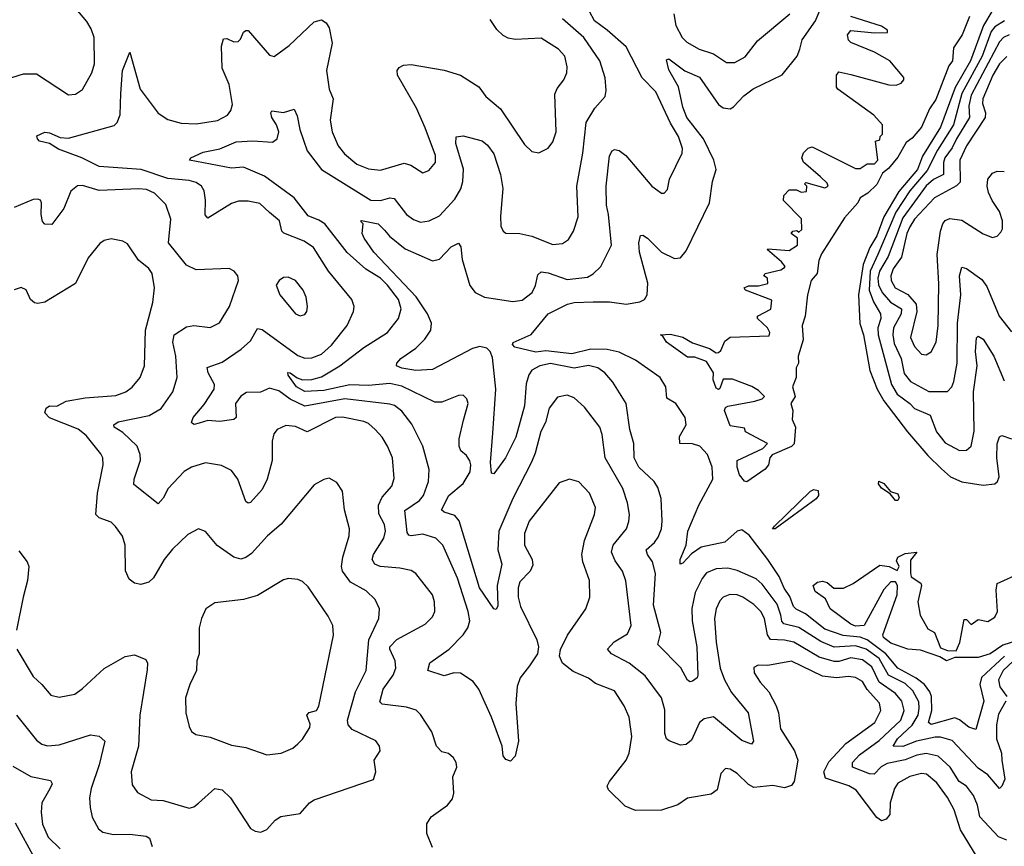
# Model space of a CAD drawing. Extents: x 1771496 to 1971148, y 471553 to 643630.
# Tile 515 of 656: x 1839269 to 1843435, y 628130 to 631630. Entities that reach past the tile are written whole.
import ezdxf

# ---------------------------------------------------------------- set-up
doc = ezdxf.new("R2010")
doc.units = 0

msp = doc.modelspace()

# ---------------------------------------------------------------- linework, layer by layer
at = {"layer": '0CON10XD'}
for points in [[(1838777.1, 631637.1), (1838830.4, 631610.4), (1838935, 631535.4), (1839014, 631505), (1839045, 631444.3), (1839095, 631395.5), (1839115, 631390.9), (1839188, 631398), (1839235, 631385.6), (1839285, 631400), (1839340.3, 631400.3), (1839475, 631311.2), (1839505, 631313.8), (1839535, 631333.8), (1839574.2, 631405), (1839585, 631442.5), (1839584.3, 631555), (1839571.7, 631591.7), (1839552.1, 631622.1), (1839475.6, 631715)], [(1843435.8, 628935), (1843338.8, 628845), (1843331.4, 628815), (1843348.3, 628745), (1843315, 628624.3), (1843285, 628634.3), (1843245.6, 628665.6), (1843225, 628674.2), (1843125, 628646.7), (1843114.8, 628655), (1843127.7, 628705), (1843127.2, 628765), (1843120.4, 628785), (1843097.9, 628815), (1843062.4, 628842.4), (1842984.7, 628884.7), (1842933.4, 628945), (1842855, 629004.1), (1842825, 629015.1), (1842752.4, 629022.4), (1842675, 629050.2), (1842594.2, 629114.2), (1842554, 629134), (1842543.5, 629145), (1842528, 629188), (1842503.2, 629223.2), (1842482.3, 629272.3), (1842435, 629344.7), (1842355, 629447.3), (1842325, 629470), (1842305, 629464.5), (1842251.7, 629418.3), (1842152.6, 629397.4), (1842111.3, 629368.7), (1842075, 629328.8), (1842063.3, 629325), (1842062.9, 629345), (1842088.8, 629405), (1842096.4, 629465), (1842141.8, 629575), (1842202.2, 629685), (1842198.2, 629735), (1842178.5, 629788.5), (1842146.7, 629825), (1842115, 629834.7), (1842062, 629835), (1842060.4, 629865), (1842089.1, 629915), (1842084.5, 629945), (1842045, 630004.4), (1842007.5, 630027.5), (1842002.7, 630075), (1841978.9, 630115), (1841875, 630188.2), (1841805, 630222.9), (1841755, 630234), (1841685, 630235.1), (1841605, 630214.6), (1841495, 630227.3), (1841452.8, 630222.8), (1841363.4, 630243.4), (1841353.8, 630255), (1841356.4, 630263.6), (1841433, 630297), (1841505, 630384.4), (1841586.2, 630425), (1841615, 630432.2), (1841695, 630435.3), (1841764.7, 630434.7), (1841834.7, 630425.3), (1841893.3, 630435), (1841912.5, 630445), (1841923.1, 630465), (1841926.4, 630515), (1841891.9, 630645), (1841888.5, 630685), (1841895, 630716.2), (1841905, 630718), (1841925, 630704.2), (1841985, 630645.6), (1842038.7, 630618.7), (1842065, 630622.2), (1842089.3, 630650.7), (1842187.5, 630855), (1842200.4, 630945), (1842215.3, 630995), (1842206.3, 631035), (1842161.9, 631125), (1842092.2, 631215), (1842075, 631260), (1842056.3, 631345), (1842015, 631417.5), (1842005, 631460), (1842015, 631463.8), (1842083, 631413), (1842145.8, 631385.8), (1842225, 631270.9), (1842245, 631257.1), (1842275, 631252.5), (1842289.4, 631260.6), (1842332.3, 631307.7), (1842372.8, 631337.2), (1842495, 631396.4), (1842558, 631475), (1842570.2, 631505), (1842579.5, 631545), (1842635.9, 631625), (1842680.6, 631735)], [(1843320.4, 628085), (1843249.6, 628199.6), (1843222.4, 628285), (1843195, 628336.4), (1843149.6, 628399.6), (1843105.6, 628435.6), (1843085, 628438.8), (1843035, 628425.7), (1842985, 628397.1), (1842970.4, 628375), (1842951.8, 628315), (1842950.7, 628265), (1842935, 628245.4), (1842915, 628237.9), (1842895, 628252.2), (1842808.3, 628368.3), (1842776.6, 628386.6), (1842678.4, 628418.4), (1842671.1, 628445), (1842692.2, 628487.8), (1842764.2, 628565.8), (1842886.8, 628655), (1842912.4, 628705), (1842906.2, 628736.2), (1842854.9, 628794.9), (1842835, 628828.2), (1842805.6, 628845.6), (1842775, 628849.3), (1842725, 628843.8), (1842665, 628850.2), (1842535, 628914.7), (1842435, 628895.4), (1842393, 628897), (1842375, 628886.7), (1842375.8, 628865), (1842401.9, 628825), (1842438.2, 628785), (1842468.9, 628725), (1842479.2, 628695), (1842488, 628628), (1842546.8, 628535), (1842561.8, 628495), (1842546.4, 628405), (1842535, 628387.5), (1842505, 628377.3), (1842455, 628388.5), (1842375, 628379.4), (1842352.2, 628392.2), (1842305, 628439.1), (1842275, 628456.7), (1842255, 628460), (1842235, 628438.8), (1842220.3, 628369.7), (1842195, 628350.8), (1842095, 628334.3), (1842053.5, 628306.5), (1841984, 628284), (1841875, 628281.8), (1841830.5, 628300.5), (1841759.8, 628369.8), (1841754.5, 628385), (1841763.8, 628405), (1841834.5, 628495), (1841847.8, 628525), (1841858.5, 628595), (1841847.4, 628677.4), (1841826.4, 628725), (1841785, 628788.1), (1841705, 628818.9), (1841675, 628842.5), (1841610.6, 628870.6), (1841565.5, 628905.5), (1841552.9, 628935), (1841556.8, 628963.2), (1841586.2, 629023.8), (1841664.6, 629135.4), (1841681.5, 629185), (1841680.4, 629255), (1841651.2, 629335), (1841647.5, 629365), (1841658.7, 629425), (1841700.5, 629535), (1841705.5, 629565), (1841679.5, 629625), (1841635, 629674), (1841595, 629684), (1841551.4, 629668.6), (1841425, 629506.7), (1841404.7, 629455), (1841405.3, 629405), (1841436.8, 629345), (1841439.5, 629320.5), (1841428.5, 629295), (1841385, 629250), (1841377.5, 629225), (1841377.4, 629185), (1841387.5, 629145), (1841457.5, 629005), (1841464.3, 628975), (1841459.2, 628945), (1841426, 628894), (1841386, 628844), (1841373.6, 628806.4), (1841367.5, 628735), (1841379.5, 628575), (1841365, 628512.5), (1841345, 628491.2), (1841325, 628498), (1841315, 628513.8), (1841310.5, 628555), (1841265, 628677.1), (1841212.1, 628795), (1841187.7, 628827.7), (1841134, 628864), (1841105, 628865.4), (1841065, 628852.1), (1840995.8, 628875), (1841003.6, 628906.4), (1841085.3, 628965), (1841144.7, 629025), (1841165.2, 629054.8), (1841172.7, 629085), (1841166.5, 629125), (1841121, 629265), (1841059.1, 629405), (1841030, 629435), (1840975, 629451.6), (1840924.7, 629444.7), (1840915, 629447.8), (1840908.7, 629458.7), (1840897.8, 629552.2), (1840960, 629595), (1840976.6, 629615), (1840998.2, 629675), (1841001.5, 629725), (1840973.8, 629825), (1840928.1, 629918.1), (1840885, 629972.3), (1840855, 629995.9), (1840835, 630002.8), (1840645, 630024.8), (1840475, 629993.7), (1840413.4, 630023.4), (1840365, 630058.2), (1840325, 630070), (1840287.3, 630052.8), (1840228.2, 630051.8), (1840204.2, 630035.8), (1840182.1, 630005), (1840183.9, 629946.1), (1840175, 629936.7), (1840115, 629928.9), (1840065, 629932.7), (1840028, 629922), (1840006.2, 629916.2), (1840000, 629920), (1839996.2, 629925), (1840002.2, 629945), (1840049.1, 630000.9), (1840091.4, 630065), (1840092.9, 630085), (1840065.4, 630135), (1840062.4, 630157.6), (1840125, 630179.3), (1840205.4, 630235), (1840245, 630270), (1840275, 630322.5), (1840295, 630317.5), (1840445, 630207.9), (1840475, 630197.5), (1840505, 630198.2), (1840545, 630214.1), (1840588.5, 630251.5), (1840653.6, 630335), (1840681.1, 630395), (1840684.3, 630415), (1840674.2, 630445), (1840575, 630564.5), (1840511.5, 630665), (1840472.7, 630692.7), (1840385.7, 630725.7), (1840378.2, 630735), (1840368.2, 630778.2), (1840325, 630813.3), (1840285, 630851.5), (1840235, 630861.5), (1840195, 630861.2), (1840165, 630851.2), (1840065, 630790), (1840053.3, 630803.3), (1840055.3, 630865.3), (1840049.6, 630905), (1840038.5, 630925), (1840015, 630940.3), (1839985, 630949.5), (1839895, 630957.3), (1839782.5, 630995), (1839605, 631008.1), (1839531.2, 631045), (1839432.3, 631082.3), (1839395, 631105.6), (1839352.5, 631115), (1839343.3, 631125), (1839341.7, 631138.3), (1839375, 631153.3), (1839395, 631151.4), (1839440.5, 631130.5), (1839475, 631127.8), (1839668.4, 631181.6), (1839681.2, 631195), (1839693.1, 631226.9), (1839696.9, 631316.9), (1839703.6, 631415), (1839735, 631492.5), (1839777.7, 631335), (1839855, 631234.3), (1839895, 631207.1), (1839952.1, 631192.1), (1840015, 631189.1), (1840105, 631202.5), (1840147.5, 631225), (1840162.5, 631245), (1840169.7, 631270.3), (1840155.4, 631355), (1840126, 631425), (1840121.9, 631518.1), (1840131.5, 631548.5), (1840145, 631549.4), (1840175, 631535.6), (1840192.4, 631537.6), (1840202.8, 631547.2), (1840215, 631576.7), (1840225, 631584.4), (1840235, 631583.6), (1840325, 631479.2), (1840345, 631474.2), (1840409.4, 631520.6), (1840515, 631620), (1840545, 631629.5), (1840565, 631615.8), (1840578.1, 631595), (1840590.9, 631530.9)], [(1843445, 628156.2), (1843409.9, 628169.9), (1843332, 628255), (1843321.4, 628305), (1843305.2, 628345.2), (1843274.8, 628384.8), (1843244.3, 628405), (1843205.8, 628465), (1843155, 628512.4), (1843105, 628523.4), (1843065, 628516.2), (1843015, 628495.8), (1842938.7, 628481.3), (1842913.8, 628466.2), (1842884.1, 628435.9), (1842865, 628437.2), (1842792.1, 628465), (1842792.3, 628485), (1842821.8, 628518.2), (1842905, 628577.6), (1842996.8, 628665), (1843011.2, 628705), (1843001.1, 628745), (1842975, 628777), (1842905, 628824.8), (1842875, 628889.5), (1842835, 628919.7), (1842785, 628927.6), (1842735, 628912.2), (1842715, 628912.3), (1842651.6, 628931.6), (1842545, 628994.8), (1842505, 629003.4), (1842445, 629005.3), (1842432.5, 629025), (1842420.2, 629095), (1842404.1, 629125), (1842375, 629154.7), (1842329.1, 629185), (1842305, 629194.3), (1842273.8, 629196.2), (1842245, 629185.4), (1842230.7, 629169.3), (1842215.3, 629135), (1842209.2, 629095), (1842216.4, 628995), (1842233.2, 628885), (1842251.2, 628835), (1842281.2, 628781.2), (1842350.7, 628695), (1842374.1, 628575.9), (1842365, 628562.9), (1842325, 628578), (1842205, 628678.2), (1842165, 628670), (1842145.4, 628655), (1842110.9, 628579.1), (1842089.3, 628560.7), (1842065, 628558.4), (1842016.5, 628576.5), (1842006, 628586), (1841997.8, 628607.8), (1841998.7, 628708.7), (1841985, 628758.6), (1841915, 628852.1), (1841848.2, 628905), (1841772.2, 628945), (1841756.4, 628965), (1841783.7, 628996.3), (1841839.9, 629030.1), (1841855.4, 629065), (1841834.1, 629254.1), (1841819.5, 629295), (1841788.8, 629338.8), (1841772.2, 629375), (1841779.7, 629405), (1841836.2, 629473.8), (1841846.7, 629505), (1841848.7, 629535), (1841840.7, 629585), (1841820.4, 629645), (1841745.3, 629775), (1841733.4, 629873.4), (1841722.9, 629905), (1841658.9, 629988.9), (1841615, 630028.9), (1841585, 630040), (1841545, 630031.9), (1841508.5, 629985), (1841493.8, 629925), (1841473.8, 629886.2), (1841450, 629795), (1841433.6, 629756.4), (1841355, 629602.2), (1841296, 629465), (1841292.1, 629385), (1841308.8, 629325), (1841289.2, 629235), (1841291.3, 629148.7), (1841285, 629133.3), (1841275, 629136), (1841214.1, 629225), (1841127.7, 629507.8), (1841110.2, 629530.2), (1841064.2, 629545), (1841053.8, 629555), (1841084.8, 629615), (1841145, 629666.1), (1841175, 629716.2), (1841178.2, 629745), (1841172.8, 629762.8), (1841158.9, 629785), (1841135.5, 629805), (1841128.2, 629825), (1841128.5, 629855), (1841147.1, 629935), (1841166, 630005), (1841161.2, 630025), (1841145, 630040), (1841125, 630038.6), (1841055, 630010.9), (1841025, 630010.8), (1840885, 630078.5), (1840835, 630089.5), (1840745, 630081), (1840665, 630083.6), (1840555, 630060.2), (1840475, 630055.5), (1840439.7, 630075), (1840404.6, 630125), (1840403.5, 630136.5), (1840412.5, 630135), (1840442.9, 630112.9), (1840465.6, 630105.6), (1840505, 630107.1), (1840545, 630117.4), (1840623.3, 630165), (1840725, 630242.4), (1840825, 630306.2), (1840871.2, 630365), (1840882.7, 630405), (1840871.2, 630445), (1840825, 630505.3), (1840794.7, 630535), (1840733.2, 630573.2), (1840654.4, 630644.4), (1840559.1, 630765), (1840535, 630781.2), (1840489.2, 630799.2), (1840430.3, 630875), (1840305, 630967.9), (1840215, 631005.9), (1840165, 631000.5), (1839986.7, 631035), (1839992.5, 631045), (1840045, 631068.8), (1840115, 631082.7), (1840185, 631112.5), (1840255, 631116.2), (1840338.4, 631111.6), (1840357.8, 631125), (1840364.5, 631155), (1840354.6, 631185), (1840335.6, 631215), (1840330.8, 631235), (1840335, 631243.3), (1840385, 631236.5), (1840430.5, 631250.5), (1840443, 631223), (1840453.3, 631165), (1840485.3, 631075), (1840545, 630996.1), (1840755, 630866.2), (1840795, 630864.2), (1840835, 630875.3), (1840852.5, 630872.5), (1840905, 630804.5), (1840935, 630783.6), (1840965, 630772.1), (1841001.7, 630778.3), (1841045, 630798.9), (1841109.7, 630870.3), (1841135.7, 630914.3), (1841144.2, 630945), (1841146.6, 630996.6), (1841114.5, 631105.5), (1841115.7, 631134.3), (1841145, 631138.6), (1841225, 631116.7), (1841248.3, 631098.3), (1841275, 631061.9), (1841303.5, 630975), (1841312.5, 630915), (1841302.7, 630797.3), (1841304, 630755), (1841314.2, 630734.2), (1841326.1, 630726.1), (1841385, 630724.2), (1841435, 630713.8), (1841525, 630678.2), (1841565, 630681.8), (1841591.5, 630698.5), (1841612.7, 630735), (1841631.2, 630795), (1841626, 630925), (1841651.9, 631065), (1841666.2, 631195), (1841702.5, 631255), (1841745.4, 631304.6), (1841750.7, 631329.3), (1841746.4, 631383.6), (1841723.8, 631455), (1841655.3, 631555), (1841565, 631633.3)], [(1840590.9, 631530.9), (1840566.7, 631415), (1840577.5, 631335), (1840594.4, 631295), (1840582.1, 631205), (1840590.8, 631155), (1840616.3, 631096.3), (1840642.4, 631062.4), (1840695, 631018.2), (1840745, 630997.7), (1840795, 630993.2), (1840895, 631022.9), (1840924, 631014), (1840975, 630981.4), (1840999.4, 630990.6), (1841027.5, 631025), (1841027.9, 631055), (1840985, 631172.2), (1840947.2, 631255), (1840866.9, 631395), (1840865.8, 631415), (1840875, 631427.5), (1840893.2, 631436.8), (1840925, 631439.4), (1841065, 631415.6), (1841134.5, 631394.5), (1841210.8, 631345), (1841241.4, 631305), (1841302.4, 631252.4), (1841405, 631101.2), (1841435, 631071.2), (1841465, 631066.7), (1841505, 631086.2), (1841525, 631113.3), (1841538.5, 631155), (1841533.5, 631315), (1841542.2, 631337.8), (1841571.4, 631375), (1841583.1, 631405), (1841585, 631430), (1841575.5, 631475), (1841549.2, 631505), (1841475, 631550.9), (1841365, 631546.2), (1841335, 631551.8), (1841315, 631563.5), (1841288.1, 631588.1), (1841260, 631630)], [(1842489.1, 629109.1), (1842473.3, 629155), (1842410.8, 629240.8), (1842385, 629263.3), (1842305, 629298.2), (1842265, 629308), (1842215, 629305.3), (1842175, 629287.7), (1842155.9, 629264.1), (1842126.7, 629205), (1842112.6, 629137.4), (1842114.4, 629084.4), (1842133.8, 628975), (1842138.1, 628855), (1842135, 628843.8), (1842115, 628828.8), (1842105, 628826.2), (1842095, 628833.8), (1842066.3, 628886.3), (1841968.2, 628985), (1841981.1, 629035), (1841950.9, 629150.9), (1841958.6, 629285), (1841945.7, 629335), (1841924.7, 629365), (1841919.3, 629385), (1841955, 629416.8), (1841970.6, 629439.4), (1841984.3, 629475), (1841986.7, 629506.8), (1841982.5, 629602.5), (1841969.2, 629649.2), (1841953.3, 629675), (1841887.9, 629735), (1841868.2, 629775), (1841867.7, 629835), (1841850.3, 629895), (1841834.5, 630005), (1841778.8, 630095), (1841743.9, 630135), (1841715, 630155.7), (1841675, 630165.2), (1841615, 630154.4), (1841515, 630174.1), (1841470, 630165), (1841435, 630145.4), (1841423.2, 630126.8), (1841412.1, 630087.9), (1841404.8, 629995), (1841367.4, 629862.6), (1841324.2, 629775), (1841275, 629707.5), (1841265, 629710), (1841260.5, 629755), (1841270.8, 629879.2), (1841283.4, 630065), (1841269.8, 630199.8), (1841259.1, 630225), (1841245, 630239.2), (1841215, 630246.5), (1841185, 630237.1), (1841015, 630149.3), (1840945.3, 630145.3), (1840885, 630153.9), (1840863.3, 630165), (1840863.8, 630175), (1840881.2, 630195), (1840945, 630239.5), (1840982.3, 630277.7), (1841007.8, 630315), (1841010.5, 630345), (1840994.8, 630385), (1840946.2, 630456.2), (1840767.5, 630645), (1840726, 630705), (1840717.5, 630725), (1840722.5, 630765), (1840712.5, 630775), (1840715, 630780), (1840785, 630765.3), (1840811.7, 630738.3), (1840833.5, 630713.5), (1840900.3, 630660.3), (1841015, 630609.5), (1841045, 630616.5), (1841095, 630667.5), (1841125, 630683.8), (1841135, 630667.5), (1841141.2, 630615), (1841173.1, 630505), (1841195.6, 630475), (1841235, 630455.4), (1841355, 630437.1), (1841395, 630442.7), (1841436.4, 630475), (1841451.1, 630505), (1841460.4, 630549.6), (1841475, 630562.1), (1841505, 630557.8), (1841585, 630529.7), (1841670.6, 630539.4), (1841695.9, 630554.1), (1841727.8, 630585), (1841773.1, 630675), (1841760.8, 630805), (1841751.6, 630845), (1841749.7, 630925), (1841765, 631053.3), (1841775, 631074.2), (1841785, 631080.6), (1841805, 631075.6), (1841834.1, 631054.1), (1841942.9, 630925), (1841985, 630895.7), (1841995, 630896), (1842009.1, 630910.9), (1842018.1, 630955), (1842071.9, 631065), (1842073.3, 631085), (1842056.2, 631135), (1842022.1, 631192.1), (1841960, 631325), (1841903, 631383), (1841834.7, 631515), (1841755, 631585.9), (1841700.8, 631625), (1841680, 631665)], [(1842345, 629673.3), (1842335, 629676.7), (1842315, 629702.9), (1842303.9, 629736.1), (1842305, 629763.3), (1842412.5, 629815), (1842432.5, 629835), (1842340, 629885), (1842335, 629900), (1842275, 629910), (1842250.5, 629975), (1842255, 629988), (1842265, 629994), (1842380, 630015), (1842410, 630025), (1842420, 630035), (1842395, 630060), (1842367, 630077), (1842285, 630107.5), (1842245, 630107.5), (1842231.4, 630068.6), (1842225, 630064.5), (1842215, 630069.4), (1842203.3, 630105), (1842204.2, 630135), (1842175, 630183.3), (1842125, 630201.2), (1842095, 630201.2), (1842005, 630264.4), (1841990, 630290), (1841980, 630295), (1842021.9, 630298.1), (1842075, 630285.5), (1842115, 630262.2), (1842187.8, 630237.8), (1842215, 630220), (1842225, 630221.2), (1842235, 630230), (1842251.7, 630268.3), (1842275, 630285.8), (1842439.3, 630290.7), (1842442.5, 630305), (1842432.5, 630325), (1842390, 630365), (1842390, 630375), (1842446.4, 630403.6), (1842451.7, 630441.7), (1842340, 630485), (1842334.4, 630495), (1842353, 630503), (1842395, 630503.3), (1842435, 630513.3), (1842432.5, 630535), (1842417.5, 630545), (1842422.5, 630555), (1842489.3, 630570.7), (1842505, 630580), (1842507.5, 630585), (1842492.5, 630605), (1842432.5, 630655), (1842435, 630660), (1842525, 630652.5), (1842560, 630675), (1842560, 630705), (1842532.5, 630725), (1842540, 630735), (1842556.7, 630736.7), (1842565, 630730), (1842578.3, 630741.7), (1842577, 630787), (1842500, 630865), (1842502.5, 630885), (1842525, 630910), (1842555, 630910), (1842575, 630900), (1842598.3, 630901.7), (1842600, 630925), (1842590, 630935), (1842595, 630940), (1842675, 630917.5), (1842690, 630925), (1842685, 630937.5), (1842657.5, 630965), (1842585, 631026.7), (1842578, 631045), (1842585, 631065.8), (1842605, 631086.2), (1842621.7, 631091.7), (1842805, 631000), (1842825, 631000), (1842855, 631020), (1842885, 631020), (1842900, 631035), (1842890, 631115), (1842908.3, 631121.7), (1842910, 631135), (1842920, 631145), (1842920, 631185), (1842882.5, 631225), (1842730, 631335), (1842724.3, 631344.3), (1842724.6, 631395), (1842735, 631409.2), (1842785, 631398), (1842946.4, 631353.6), (1842977, 631353), (1842998.3, 631361.7), (1843010, 631375), (1843010, 631385), (1842950, 631455), (1842885, 631492.5), (1842785, 631533.8), (1842775, 631543.3), (1842771.5, 631565), (1842785, 631583.8), (1842885, 631573.8), (1842940, 631575), (1842940, 631585), (1842915, 631602.5), (1842785, 631643.3)], [(1842036.7, 631655), (1842045.4, 631605), (1842072.1, 631555), (1842091.1, 631535), (1842144, 631505), (1842205, 631485.5), (1842258.9, 631448.9), (1842295, 631449.1), (1842337.8, 631472.2), (1842390.1, 631539.9), (1842527.9, 631655)], [(1843287.4, 631642.6), (1843256.4, 631565), (1843219.3, 631510.7), (1843215.3, 631455), (1843200.4, 631435), (1843145, 631292), (1843118.1, 631251.9), (1843085, 631174.4), (1843045, 631127.5), (1843019.7, 631110.3), (1842985, 631048), (1842945, 631000), (1842919.5, 630980.5), (1842895, 630931.4), (1842858, 630895), (1842824.4, 630875.6), (1842815, 630854.2), (1842758.5, 630791.5), (1842661.4, 630638.6), (1842649.7, 630610.3), (1842642.5, 630555), (1842617.5, 630525), (1842602.5, 630465), (1842592.7, 630375), (1842579.2, 630335), (1842584.5, 630275), (1842562.9, 630205), (1842563.8, 630175), (1842554.1, 630155.9), (1842554.2, 630115), (1842538.6, 630075), (1842550.6, 630035), (1842532, 630005), (1842540.8, 629975), (1842537.9, 629937.9), (1842552.1, 629905), (1842545.9, 629834.1), (1842535, 629822.9), (1842452.5, 629787.5), (1842442.5, 629775), (1842437.5, 629745), (1842423, 629727), (1842345, 629673.3)], [(1843382.6, 631665), (1843347.2, 631605), (1843292.4, 631455), (1843227.7, 631342.3), (1843165.1, 631174.9), (1843088.3, 631051.7), (1843068.2, 630995), (1842988, 630902), (1842925.8, 630795), (1842895.7, 630715), (1842866.4, 630665), (1842837.3, 630592.7), (1842817.7, 630465), (1842823, 630343), (1842839, 630295), (1842865.7, 630145), (1842896.3, 630065), (1842925, 630015.8), (1843025.4, 629885), (1843110.7, 629785), (1843168.5, 629728.5), (1843207.1, 629695), (1843255, 629673.5), (1843345, 629659.5), (1843394.7, 629665.3), (1843406.5, 629675), (1843413.1, 629695), (1843404, 629775), (1843405.4, 629834.6), (1843415, 629863.3), (1843425, 629868.8), (1843465, 629855.7)], [(1843435.3, 631625), (1843395, 631599.8), (1843379.7, 631580.3), (1843341.1, 631475), (1843255, 631317.2), (1843219.9, 631185), (1843152, 631078), (1843108.4, 630991.6), (1843035.1, 630904.9), (1842975.9, 630815), (1842900.2, 630635), (1842867.9, 630565), (1842863.8, 630485), (1842881.3, 630435), (1842911.3, 630385), (1842912.2, 630365), (1842900, 630325), (1842900.9, 630295), (1842957.3, 630085), (1842982.2, 630045), (1843035.4, 630005.4), (1843055, 629983.2), (1843120.7, 629955), (1843148.1, 629885), (1843185, 629838.8), (1843245, 629805.4), (1843275, 629806.7), (1843294.5, 629825), (1843307.9, 629887.9), (1843305.2, 630054.8), (1843319.6, 630165), (1843313, 630225), (1843317.5, 630282.5), (1843325, 630290), (1843345, 630276.9), (1843390, 630205), (1843435, 630100.6)], [(1843455, 631565.9), (1843432.1, 631555), (1843415, 631535.3), (1843295, 631310.3), (1843284.4, 631265), (1843288.2, 631215), (1843232, 631125), (1843215, 631087.1), (1843182.9, 631045), (1843177.2, 631025), (1843177.7, 630975), (1843135, 630952.8), (1843105, 630925.8), (1843005, 630790.4), (1842943.1, 630626.9), (1842906.7, 630565), (1842900.2, 630535), (1842903.1, 630506.9), (1842918.7, 630475), (1842953.9, 630433.9), (1842999.4, 630405), (1842998.6, 630385), (1842966.2, 630325), (1842963.7, 630295), (1842968.3, 630258.3), (1842998.7, 630195), (1843011.7, 630131.7), (1843037.4, 630097.4), (1843115, 630055.9), (1843195, 630055.6), (1843213.6, 630075), (1843221.7, 630098.3), (1843234.8, 630175), (1843237.5, 630345), (1843251, 630465), (1843245.3, 630545), (1843255, 630582), (1843275, 630576.4), (1843340.5, 630530.5), (1843360.9, 630500.9), (1843413.3, 630375), (1843465, 630308.9)], [(1843445, 631474.3), (1843415, 631442.2), (1843385.8, 631395), (1843343.8, 631295), (1843342, 631275), (1843354.8, 631235), (1843353.3, 631215), (1843275, 631095.9), (1843247.1, 631035), (1843247.9, 630942.1), (1843233.1, 630926.9), (1843140, 630875), (1843055.2, 630785), (1843035, 630753.5), (1843022.4, 630725), (1843000, 630625), (1842964.5, 630575), (1842954.4, 630545), (1842956, 630525), (1842973, 630495), (1843026.8, 630466.8), (1843062.5, 630425), (1843064.3, 630395), (1843037.5, 630285), (1843055, 630246.7), (1843085, 630213.1), (1843105, 630211.5), (1843125, 630223.1), (1843146.6, 630265), (1843154.7, 630335), (1843158.6, 630511.4), (1843151.4, 630635), (1843164.7, 630735), (1843174.8, 630765.2), (1843185, 630779.1), (1843205, 630788), (1843255, 630780.9), (1843345, 630723.1), (1843385, 630708), (1843405, 630714), (1843420, 630730), (1843426.7, 630745), (1843427.7, 630777.7), (1843415, 630817.1), (1843383.7, 630863.7), (1843368.5, 630898.5), (1843361.9, 630925), (1843365.8, 630955), (1843385, 630979.6), (1843405, 630988.7), (1843435, 630987.3)], [(1841015.8, 628125), (1840990.8, 628185), (1840990.8, 628225), (1841010, 628255), (1841078.8, 628305), (1841099.3, 628330.7), (1841105.7, 628355), (1841100.8, 628425), (1841118.6, 628465), (1841115.5, 628485.5), (1841103.8, 628505), (1841082.7, 628522.7), (1841055, 628530), (1841031.9, 628555), (1841012.2, 628615), (1840965, 628688.9), (1840946.2, 628706.2), (1840905, 628719.5), (1840801.8, 628731.8), (1840792, 628742), (1840806.8, 628795), (1840848.6, 628855), (1840860.6, 628885), (1840857.6, 628915), (1840834.8, 628965), (1840835.3, 628975), (1840865, 629006.1), (1840985, 629071.4), (1841015, 629101.2), (1841025.7, 629125), (1841024.3, 629165), (1841015.7, 629195), (1840945, 629285.6), (1840925, 629297.9), (1840877.6, 629307.6), (1840794.4, 629314.4), (1840771.5, 629325), (1840760.4, 629345), (1840765.9, 629365), (1840808.9, 629435), (1840816.9, 629465), (1840812.7, 629492.7), (1840788.4, 629538.4), (1840786.2, 629575), (1840801.9, 629608.1), (1840843.5, 629655), (1840853, 629687), (1840845.4, 629775), (1840824.5, 629825), (1840802.3, 629862.3), (1840772.5, 629895), (1840745, 629919.6), (1840725, 629928.9), (1840635, 629946.5), (1840605, 629945.8), (1840485, 629884.6), (1840435, 629907.7), (1840395, 629912.2), (1840358, 629895), (1840343.8, 629876.2), (1840337.1, 629845), (1840336.5, 629763.5), (1840315.8, 629684.2), (1840295, 629640.6), (1840245, 629585.7), (1840235, 629582.5), (1840225, 629590), (1840191.3, 629685), (1840165, 629721.5), (1840123.1, 629743.1), (1840055, 629753.5), (1839995, 629735.5), (1839965, 629716.7), (1839896.4, 629645), (1839876, 629604), (1839855, 629580.8), (1839751.7, 629661.7), (1839753.3, 629685), (1839779.2, 629765), (1839778.5, 629788.5), (1839766.2, 629825), (1839705, 629882.1), (1839668.6, 629905), (1839667.1, 629915), (1839685, 629927.7), (1839816.3, 629953.7), (1839866.9, 629983.1), (1839916.5, 630055), (1839935.4, 630114.6), (1839929.1, 630205), (1839917.1, 630265), (1839922.8, 630295), (1839975, 630330), (1840005, 630334.5), (1840075, 630326.7), (1840113.7, 630346.3), (1840156.5, 630415), (1840194, 630525), (1840191.2, 630545), (1840176.2, 630565), (1840155, 630576), (1840015, 630570.6), (1839975, 630591.1), (1839897.9, 630685), (1839907.5, 630785), (1839886.8, 630846.8), (1839839.4, 630895), (1839805, 630911.1), (1839773.2, 630913.2), (1839605, 630906.5), (1839535, 630928.5), (1839513.7, 630926.3), (1839485, 630903.5), (1839455, 630830.6), (1839405, 630762.9), (1839375, 630764.4), (1839365.7, 630775), (1839359.6, 630805), (1839361.2, 630855), (1839355.9, 630865.9), (1839345, 630870), (1839325, 630868), (1839245.4, 630834.6)], [(1839255.8, 628965), (1839325, 628848.6), (1839362.9, 628815), (1839400.2, 628770.2), (1839435, 628762.2), (1839501.2, 628775), (1839535, 628798.6), (1839626.5, 628883.5), (1839715.4, 628934.6), (1839755, 628940.5), (1839801.8, 628921.8), (1839808.9, 628905), (1839807.4, 628877.4), (1839776.8, 628685), (1839771.8, 628555), (1839740.9, 628445), (1839745, 628390), (1839767.6, 628357.6), (1839825, 628326.7), (1839875, 628324.4), (1839985, 628292.5), (1840005, 628297.5), (1840025, 628312.5), (1840093.8, 628375), (1840125, 628369.4), (1840160.5, 628335), (1840245, 628206), (1840265, 628194), (1840289.5, 628190.5), (1840315, 628201.2), (1840349.4, 628240.6), (1840374, 628256), (1840455, 628269.4), (1840495, 628314.4), (1840515, 628327.3), (1840765, 628413.8), (1840775.7, 628445), (1840768.6, 628495), (1840794.3, 628535), (1840791.4, 628555), (1840775, 628577.5), (1840675.4, 628625), (1840658.7, 628645), (1840655.3, 628665), (1840690, 628785), (1840734.7, 628875), (1840745.9, 629004.1), (1840788.7, 629095), (1840791.1, 629135), (1840772.7, 629175), (1840735, 629212.1), (1840668.5, 629248.5), (1840634.7, 629295), (1840630.5, 629315), (1840636, 629355), (1840662.9, 629445), (1840663.6, 629475), (1840643.5, 629555), (1840634.3, 629634.3), (1840611.2, 629671.2), (1840578.3, 629688.3), (1840555, 629683.8), (1840515, 629660), (1840375.3, 629494.7), (1840316.5, 629445), (1840249.6, 629370.4), (1840225, 629353.5), (1840205, 629346.4), (1840174.1, 629354.1), (1840104.1, 629404.1), (1840055, 629463.3), (1840025, 629473.8), (1839979.7, 629450.3), (1839915, 629388.1), (1839880, 629345), (1839835, 629267.5), (1839815, 629249.2), (1839781.2, 629238.8), (1839755, 629244.2), (1839731.3, 629261.3), (1839716.8, 629296.8), (1839714.6, 629404.6), (1839703, 629443), (1839674.6, 629484.6), (1839655, 629502.2), (1839605, 629521.1), (1839590.6, 629535), (1839597.5, 629625), (1839622.1, 629745), (1839620, 629775), (1839612.1, 629792.1), (1839549.5, 629869.5), (1839516.3, 629896.3), (1839395, 629944.4), (1839374.3, 629965), (1839380, 629985), (1839395, 629995.6), (1839426.1, 629993.9), (1839465, 630015.4), (1839545, 630028.5), (1839675, 630039.2), (1839718, 630055), (1839745, 630074.4), (1839777.9, 630115), (1839796.9, 630165), (1839800.3, 630315), (1839831.9, 630431.9), (1839839.6, 630495), (1839828.5, 630555), (1839815, 630577.1), (1839771.9, 630611.9), (1839725, 630681.2), (1839705, 630692), (1839655, 630701.4), (1839625.6, 630694.4), (1839607.6, 630682.4), (1839558, 630622), (1839505, 630512.9), (1839375, 630434.4), (1839345, 630428), (1839331.7, 630431.7), (1839313.8, 630445), (1839295.6, 630485.6), (1839275, 630495.7), (1839245, 630485.6)], [(1840455, 630376), (1840475, 630382), (1840484.2, 630395), (1840486.7, 630415), (1840481.1, 630455), (1840468.1, 630485), (1840435, 630525.7), (1840405, 630540), (1840385, 630538), (1840366.7, 630525), (1840353.9, 630506.1), (1840369.2, 630465), (1840436.2, 630385), (1840455, 630376)], [(1842985, 629594.3), (1842974, 629595), (1842952, 629622), (1842915, 629646.7), (1842902.5, 629665), (1842904, 629676), (1842925, 629666), (1842953, 629633), (1842985, 629622), (1842990.6, 629605), (1842985, 629594.3)], [(1842465, 629474), (1842454.1, 629474.1), (1842462, 629485), (1842615, 629633.3), (1842628.8, 629641.2), (1842647.3, 629637.3), (1842649.4, 629615), (1842638.6, 629601.4), (1842465, 629474)], [(1839265, 629381.1), (1839299.5, 629335), (1839307.5, 629315), (1839301.5, 629255), (1839283.8, 629185), (1839255.6, 629045)], [(1843495, 629002.4), (1843428.5, 628981.5), (1843375, 628945.6), (1843325, 628929.1), (1843225, 628930), (1843190, 628915), (1843162.3, 628932.3), (1843080.2, 628960.2), (1843026.7, 628965), (1842955, 628989.7), (1842923.5, 629015), (1842921.4, 629025), (1842981.2, 629195), (1842982.5, 629235), (1842975, 629250), (1842955, 629250), (1842925, 629217.5), (1842842, 629065), (1842805, 629062.9), (1842785, 629071.3), (1842698.5, 629135), (1842678.5, 629178.5), (1842635, 629209.2), (1842626.7, 629235), (1842645, 629248.8), (1842665, 629252.5), (1842685, 629247.5), (1842713, 629223), (1842755, 629223.3), (1842795, 629243.3), (1842908.8, 629321.2), (1842947.5, 629315), (1842981.7, 629298.3), (1842990, 629315), (1842978.8, 629338.8), (1842984, 629355), (1843015, 629370), (1843065, 629376.2), (1843037.6, 629342.4), (1843037.6, 629287.6), (1843041.5, 629271.5), (1843081.2, 629245), (1843084, 629235), (1843068.8, 629165), (1843078.3, 629108.3), (1843110.7, 629050.7), (1843140, 629035), (1843165, 628970), (1843195, 628960), (1843231.7, 628958.3), (1843246.4, 628993.6), (1843265, 629090), (1843275, 629090), (1843295, 629070), (1843325, 629090), (1843365, 629082.5), (1843395, 629100), (1843406.7, 629125), (1843401.2, 629215), (1843405, 629242.5), (1843505, 629287.5)], [(1840315, 628517.5), (1840375, 628524), (1840425, 628546.2), (1840445, 628563.8), (1840465.6, 628584.4), (1840496.6, 628633.4), (1840497.9, 628647.9), (1840483.3, 628685), (1840493, 628697), (1840524.5, 628705.5), (1840535, 628723.3), (1840596.4, 629023.6), (1840594.3, 629065), (1840574.4, 629104.4), (1840488.6, 629228.6), (1840465, 629250.8), (1840445, 629260), (1840405.8, 629264.2), (1840385, 629258.6), (1840275, 629192.5), (1840215, 629174.5), (1840095, 629160.8), (1840056.2, 629135), (1840037.5, 629095), (1840027.5, 629055), (1840028.6, 628945), (1840018.6, 628915), (1840016.5, 628875), (1839988.1, 628815), (1839970.6, 628759.4), (1839971.4, 628695), (1839985, 628637.5), (1839996.1, 628616.1), (1840014.1, 628604.1), (1840075, 628592.5), (1840165, 628558.1), (1840225, 628548.1), (1840315, 628517.5)], [(1843441.3, 628745), (1843410.9, 628689.1), (1843402.2, 628645), (1843402.3, 628585), (1843423.7, 628525), (1843424.8, 628494.8), (1843436.5, 628415), (1843425, 628384.3), (1843415, 628375.7), (1843365, 628433.1), (1843325, 628461.1), (1843215, 628578.9), (1843165, 628592.7), (1843142.8, 628592.8), (1843063.9, 628576.1), (1843005, 628552.9), (1842964.8, 628554.7), (1842983.2, 628585), (1843045, 628643.5), (1843070, 628685), (1843075.4, 628715), (1843072.6, 628742.6), (1843048.6, 628788.6), (1843015, 628819), (1842945.5, 628855.5), (1842905, 628924.9), (1842851, 628965), (1842805, 628978.9), (1842715, 628972.9), (1842658, 628998), (1842565, 629057), (1842502.6, 629072.6), (1842493.2, 629083.2), (1842489.1, 629109.1)], [(1843473.6, 628915), (1843429.7, 628875), (1843410.4, 628835), (1843416.2, 628805), (1843445.7, 628765)], [(1839255.6, 628685), (1839339.1, 628579.1), (1839362.1, 628562.1), (1839386.2, 628556.2), (1839435, 628560.4), (1839568.1, 628601.9), (1839605, 628596.9), (1839628.2, 628575), (1839605.4, 628475), (1839570.8, 628375), (1839564.5, 628335), (1839566.9, 628295), (1839575, 628253.8), (1839602.5, 628205), (1839620.2, 628190.2), (1839665, 628180), (1839735, 628181.8), (1839803.1, 628173.1), (1839817.3, 628165), (1839829.6, 628129.6)], [(1839239.1, 628469.1), (1839316.2, 628426.2), (1839399.6, 628409.6), (1839405.6, 628395), (1839395.8, 628374.2), (1839362.9, 628315), (1839359.2, 628275), (1839365.4, 628224.6), (1839389.3, 628169.3), (1839440.2, 628120.2)], [(1839250, 628230), (1839415.2, 627925.2)]]:
    msp.add_lwpolyline(points, dxfattribs=at)

doc.saveas('drawing.dxf')
